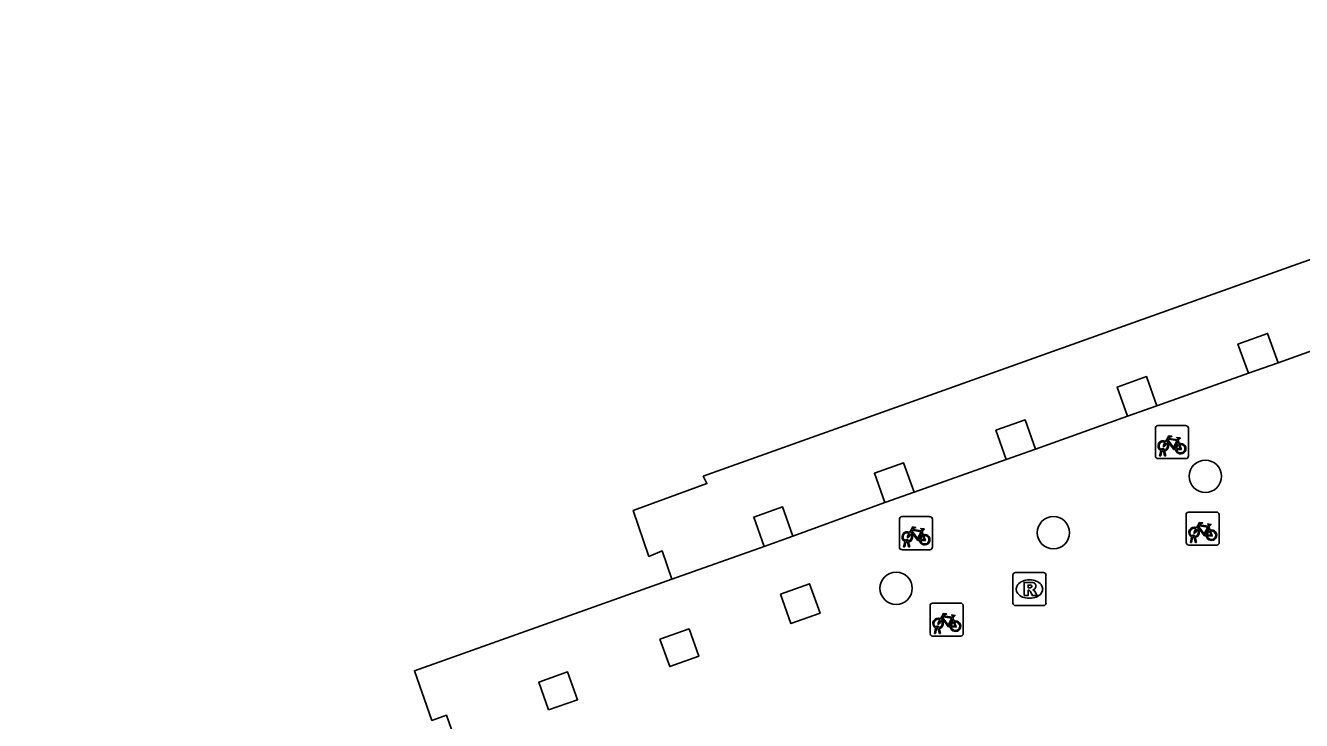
# Model space of a CAD drawing. Extents: x 161087 to 161922, y 382574 to 383873.
# Drawn here: x 161492.72 to 161531.37, y 383209.76 to 383230.81 of the extents above; entities that cross this region are included whole.
import ezdxf

# ---------------------------------------------------------------- set-up
doc = ezdxf.new("R2010")
doc.units = 0
for name, color, linetype in [('IMGEO_Boom', 7, 'Continuous'), ('IMGEO_Fietsenrek', 7, 'Continuous'), ('IMGEO_Pand', 7, 'Continuous'), ('IMGEO_Pand_overbouw', 7, 'Continuous'), ('IMGEO_Rioolput', 7, 'Continuous'), ('IMGEO_Voetpad_open', 7, 'Continuous')]:
    doc.layers.add(name, color=color, linetype=linetype)

msp = doc.modelspace()

# ---------------------------------------------------------------- linework, layer by layer
at = {"layer": 'IMGEO_Boom'}
for centre in [(161528.456, 383217.157), (161523.853, 383215.448), (161519.089, 383213.764)]:
    msp.add_circle(centre, 0.489, dxfattribs=at)
at = {"layer": 'IMGEO_Fietsenrek'}
for p, q in [((161526.942, 383217.766), (161526.942, 383218.607)), ((161526.942, 383218.607), (161526.942, 383217.766)), ((161527.017, 383218.691), (161527.858, 383218.691)), ((161527.858, 383218.691), (161527.017, 383218.691)), ((161527.942, 383218.616), (161527.942, 383217.775)), ((161527.942, 383217.775), (161527.942, 383218.616)), ((161527.629, 383218.24), (161527.665, 383218.145)), ((161527.867, 383217.691), (161527.026, 383217.691)), ((161527.026, 383217.691), (161527.867, 383217.691)), ((161527.069, 383217.775), (161527.108, 383217.935)), ((161527.103, 383217.775), (161527.069, 383217.775)), ((161527.138, 383217.923), (161527.103, 383217.775)), ((161527.18, 383217.947), (161527.179, 383217.951)), ((161527.221, 383217.775), (161527.187, 383217.917)), ((161527.211, 383217.958), (161527.212, 383217.951)), ((161527.219, 383217.921), (161527.254, 383217.775)), ((161527.254, 383217.775), (161527.221, 383217.775)), ((161519.188, 383215.009), (161519.188, 383215.85)), ((161519.188, 383215.85), (161519.188, 383215.009)), ((161519.263, 383215.934), (161520.104, 383215.934)), ((161520.104, 383215.934), (161519.263, 383215.934)), ((161520.188, 383215.859), (161520.188, 383215.018)), ((161520.188, 383215.018), (161520.188, 383215.859)), ((161527.874, 383215.147), (161527.874, 383215.988)), ((161527.874, 383215.988), (161527.874, 383215.147)), ((161527.949, 383216.072), (161528.79, 383216.072)), ((161528.79, 383216.072), (161527.949, 383216.072)), ((161528.874, 383215.997), (161528.874, 383215.156)), ((161528.874, 383215.156), (161528.874, 383215.997)), ((161519.875, 383215.483), (161519.911, 383215.388)), ((161528.112, 383215.328), (161528.111, 383215.332)), ((161528.143, 383215.339), (161528.144, 383215.332)), ((161528.561, 383215.621), (161528.597, 383215.526)), ((161520.113, 383214.934), (161519.272, 383214.934)), ((161519.272, 383214.934), (161520.113, 383214.934)), ((161519.315, 383215.018), (161519.354, 383215.178)), ((161519.349, 383215.018), (161519.315, 383215.018)), ((161519.384, 383215.166), (161519.349, 383215.018)), ((161519.426, 383215.19), (161519.425, 383215.194)), ((161519.467, 383215.018), (161519.433, 383215.16)), ((161519.457, 383215.201), (161519.458, 383215.194)), ((161519.465, 383215.164), (161519.5, 383215.018)), ((161519.5, 383215.018), (161519.467, 383215.018)), ((161528.799, 383215.072), (161527.958, 383215.072)), ((161527.958, 383215.072), (161528.799, 383215.072)), ((161528.001, 383215.156), (161528.04, 383215.316)), ((161528.035, 383215.156), (161528.001, 383215.156)), ((161528.07, 383215.304), (161528.035, 383215.156)), ((161528.153, 383215.156), (161528.119, 383215.298)), ((161528.151, 383215.302), (161528.186, 383215.156)), ((161528.186, 383215.156), (161528.153, 383215.156)), ((161520.119, 383212.39), (161520.119, 383213.231)), ((161520.119, 383213.231), (161520.119, 383212.39)), ((161520.194, 383213.315), (161521.035, 383213.315)), ((161521.035, 383213.315), (161520.194, 383213.315)), ((161521.119, 383213.24), (161521.119, 383212.399)), ((161521.119, 383212.399), (161521.119, 383213.24)), ((161520.806, 383212.864), (161520.842, 383212.769)), ((161521.044, 383212.315), (161520.203, 383212.315)), ((161520.203, 383212.315), (161521.044, 383212.315)), ((161520.246, 383212.399), (161520.285, 383212.559)), ((161520.28, 383212.399), (161520.246, 383212.399)), ((161520.315, 383212.547), (161520.28, 383212.399)), ((161520.357, 383212.571), (161520.356, 383212.575)), ((161520.398, 383212.399), (161520.364, 383212.541)), ((161520.388, 383212.582), (161520.389, 383212.575)), ((161520.396, 383212.545), (161520.431, 383212.399)), ((161520.431, 383212.399), (161520.398, 383212.399))]:
    msp.add_line(p, q, dxfattribs=at)
for points in [[(161527.276, 383218.165), (161527.224, 383218.075), (161527.184, 383218.05), (161527.185, 383218.097), (161527.24, 383218.191)], [(161527.255, 383218.217), (161527.35, 383218.381), (161527.436, 383218.367), (161527.438, 383218.358), (161527.382, 383218.347), (161527.355, 383218.302), (161527.611, 383218.261)], [(161527.551, 383217.973), (161527.501, 383217.973), (161527.31, 383218.224), (161527.291, 383218.192)], [(161527.598, 383218.236), (161527.341, 383218.277), (161527.324, 383218.248), (161527.491, 383218.028), (161527.598, 383218.236)], [(161527.646, 383218.138), (161527.616, 383218.215), (161527.507, 383217.997), (161527.55, 383217.997)], [(161527.58, 383217.997), (161527.7, 383217.996), (161527.656, 383218.11)], [(161527.676, 383218.117), (161527.731, 383217.972), (161527.581, 383217.972)], [(161527.611, 383218.261), (161527.636, 383218.31), (161527.63, 383218.314), (161527.607, 383218.318), (161527.595, 383218.325), (161527.594, 383218.328), (161527.596, 383218.333), (161527.691, 383218.318), (161527.693, 383218.308), (161527.683, 383218.295), (161527.671, 383218.289), (161527.657, 383218.295), (161527.629, 383218.24)], [(161528.187, 383215.598), (161528.282, 383215.762), (161528.368, 383215.748), (161528.37, 383215.739), (161528.314, 383215.728), (161528.287, 383215.683), (161528.543, 383215.642)], [(161528.543, 383215.642), (161528.568, 383215.691), (161528.562, 383215.695), (161528.539, 383215.699), (161528.527, 383215.706), (161528.526, 383215.709), (161528.528, 383215.714), (161528.623, 383215.699), (161528.625, 383215.689), (161528.615, 383215.676), (161528.603, 383215.67), (161528.589, 383215.676), (161528.561, 383215.621)], [(161519.522, 383215.408), (161519.47, 383215.318), (161519.43, 383215.293), (161519.431, 383215.34), (161519.486, 383215.434)], [(161519.501, 383215.46), (161519.596, 383215.624), (161519.682, 383215.61), (161519.684, 383215.601), (161519.628, 383215.59), (161519.601, 383215.545), (161519.857, 383215.504)], [(161519.797, 383215.216), (161519.747, 383215.216), (161519.556, 383215.467), (161519.537, 383215.435)], [(161519.844, 383215.479), (161519.587, 383215.52), (161519.57, 383215.491), (161519.737, 383215.271), (161519.844, 383215.479)], [(161519.892, 383215.381), (161519.862, 383215.458), (161519.753, 383215.24), (161519.796, 383215.24)], [(161519.826, 383215.24), (161519.946, 383215.239), (161519.902, 383215.353)], [(161519.922, 383215.36), (161519.977, 383215.215), (161519.827, 383215.215)], [(161519.857, 383215.504), (161519.882, 383215.553), (161519.876, 383215.557), (161519.853, 383215.561), (161519.841, 383215.568), (161519.84, 383215.571), (161519.842, 383215.576), (161519.937, 383215.561), (161519.939, 383215.551), (161519.929, 383215.538), (161519.917, 383215.532), (161519.903, 383215.538), (161519.875, 383215.483)], [(161528.208, 383215.546), (161528.156, 383215.456), (161528.116, 383215.431), (161528.117, 383215.478), (161528.172, 383215.572)], [(161528.483, 383215.354), (161528.433, 383215.354), (161528.242, 383215.605), (161528.223, 383215.573)], [(161528.53, 383215.617), (161528.273, 383215.658), (161528.256, 383215.629), (161528.423, 383215.409), (161528.53, 383215.617)], [(161528.578, 383215.519), (161528.548, 383215.596), (161528.439, 383215.378), (161528.482, 383215.378)], [(161528.512, 383215.378), (161528.632, 383215.377), (161528.588, 383215.491)], [(161528.608, 383215.498), (161528.663, 383215.353), (161528.513, 383215.353)], [(161520.432, 383212.841), (161520.527, 383213.005), (161520.613, 383212.991), (161520.615, 383212.982), (161520.559, 383212.971), (161520.532, 383212.926), (161520.788, 383212.885)], [(161520.453, 383212.789), (161520.401, 383212.699), (161520.361, 383212.674), (161520.362, 383212.721), (161520.417, 383212.815)], [(161520.728, 383212.597), (161520.678, 383212.597), (161520.487, 383212.848), (161520.468, 383212.816)], [(161520.775, 383212.86), (161520.518, 383212.901), (161520.501, 383212.872), (161520.668, 383212.652), (161520.775, 383212.86)], [(161520.823, 383212.762), (161520.793, 383212.839), (161520.684, 383212.621), (161520.727, 383212.621)], [(161520.757, 383212.621), (161520.877, 383212.62), (161520.833, 383212.734)], [(161520.853, 383212.741), (161520.908, 383212.596), (161520.758, 383212.596)], [(161520.788, 383212.885), (161520.813, 383212.934), (161520.807, 383212.938), (161520.784, 383212.942), (161520.772, 383212.949), (161520.771, 383212.952), (161520.773, 383212.957), (161520.868, 383212.942), (161520.87, 383212.932), (161520.86, 383212.919), (161520.848, 383212.913), (161520.834, 383212.919), (161520.806, 383212.864)]]:
    msp.add_lwpolyline(points, dxfattribs=at)
for centre, radius, start, end in [((161527.02, 383218.613), 0.0779, 92.4484, 184.2845), ((161527.02, 383218.613), 0.0779, 92.4484, 184.2845), ((161527.864, 383218.613), 0.0779, 2.4484, 94.2845), ((161527.864, 383218.613), 0.0779, 2.4484, 94.2845), ((161527.182, 383218.076), 0.159, 62.6766, 242.1369), ((161527.182, 383218.076), 0.129, 63.3192, 238.903), ((161527.182, 383218.076), 0.129, 283.6043, 43.4302), ((161527.182, 383218.076), 0.159, 283.5766, 46.6042), ((161527.709, 383217.992), 0.159, 113.3408, 178.3217), ((161527.709, 383217.992), 0.159, 187.0065, 105.7708), ((161527.709, 383217.992), 0.129, 113.923, 177.9556), ((161527.709, 383217.992), 0.129, 188.6715, 104.5883), ((161527.02, 383217.769), 0.0779, 182.4484, 274.2845), ((161527.02, 383217.769), 0.0779, 182.4484, 274.2845), ((161527.162, 383217.947), 0.0499, 12.8025, 158.6934), ((161527.182, 383218.076), 0.159, 253.9967, 271.7867), ((161527.162, 383217.947), 0.0174, 12.8025, 163.4502), ((161527.182, 383218.076), 0.129, 253.415, 269.0204), ((161527.864, 383217.769), 0.0779, 272.4484, 4.2845), ((161527.864, 383217.769), 0.0779, 272.4484, 4.2845), ((161519.266, 383215.856), 0.0779, 92.4484, 184.2845), ((161519.266, 383215.856), 0.0779, 92.4484, 184.2845), ((161520.11, 383215.856), 0.0779, 2.4484, 94.2845), ((161520.11, 383215.856), 0.0779, 2.4484, 94.2845), ((161527.952, 383215.994), 0.0779, 92.4484, 184.2845), ((161527.952, 383215.994), 0.0779, 92.4484, 184.2845), ((161528.796, 383215.994), 0.0779, 2.4484, 94.2845), ((161528.796, 383215.994), 0.0779, 2.4484, 94.2845), ((161519.428, 383215.319), 0.159, 62.6766, 242.1369), ((161519.428, 383215.319), 0.129, 63.3192, 238.903), ((161519.428, 383215.319), 0.129, 283.6043, 43.4302), ((161519.428, 383215.319), 0.159, 283.5766, 46.6042), ((161519.955, 383215.235), 0.159, 113.3408, 178.3217), ((161519.955, 383215.235), 0.159, 187.0065, 105.7708), ((161519.955, 383215.235), 0.129, 113.923, 177.9556), ((161519.955, 383215.235), 0.129, 188.6715, 104.5883), ((161528.114, 383215.457), 0.159, 62.6766, 242.1369), ((161528.114, 383215.457), 0.129, 63.3192, 238.903), ((161528.094, 383215.328), 0.0499, 12.8025, 158.6934), ((161528.094, 383215.328), 0.0174, 12.8025, 163.4502), ((161528.114, 383215.457), 0.129, 253.415, 269.0204), ((161528.114, 383215.457), 0.129, 283.6043, 43.4302), ((161528.114, 383215.457), 0.159, 283.5766, 46.6042), ((161528.641, 383215.373), 0.159, 113.3408, 178.3217), ((161528.641, 383215.373), 0.159, 187.0065, 105.7708), ((161528.641, 383215.373), 0.129, 113.923, 177.9556), ((161528.641, 383215.373), 0.129, 188.6715, 104.5883), ((161519.266, 383215.012), 0.0779, 182.4484, 274.2845), ((161519.266, 383215.012), 0.0779, 182.4484, 274.2845), ((161519.408, 383215.19), 0.0499, 12.8025, 158.6934), ((161519.428, 383215.319), 0.159, 253.9967, 271.7867), ((161519.408, 383215.19), 0.0174, 12.8025, 163.4502), ((161519.428, 383215.319), 0.129, 253.415, 269.0204), ((161520.11, 383215.012), 0.0779, 272.4484, 4.2845), ((161520.11, 383215.012), 0.0779, 272.4484, 4.2845), ((161527.952, 383215.15), 0.0779, 182.4484, 274.2845), ((161527.952, 383215.15), 0.0779, 182.4484, 274.2845), ((161528.114, 383215.457), 0.159, 253.9967, 271.7867), ((161528.796, 383215.15), 0.0779, 272.4484, 4.2845), ((161528.796, 383215.15), 0.0779, 272.4484, 4.2845), ((161520.197, 383213.237), 0.0779, 92.4484, 184.2845), ((161520.197, 383213.237), 0.0779, 92.4484, 184.2845), ((161521.041, 383213.237), 0.0779, 2.4484, 94.2845), ((161521.041, 383213.237), 0.0779, 2.4484, 94.2845), ((161520.359, 383212.7), 0.159, 62.6766, 242.1369), ((161520.359, 383212.7), 0.129, 63.3192, 238.903), ((161520.339, 383212.571), 0.0499, 12.8025, 158.6934), ((161520.359, 383212.7), 0.129, 283.6043, 43.4302), ((161520.359, 383212.7), 0.159, 283.5766, 46.6042), ((161520.886, 383212.616), 0.159, 113.3408, 178.3217), ((161520.886, 383212.616), 0.159, 187.0065, 105.7708), ((161520.886, 383212.616), 0.129, 113.923, 177.9556), ((161520.886, 383212.616), 0.129, 188.6715, 104.5883), ((161520.197, 383212.393), 0.0779, 182.4484, 274.2845), ((161520.197, 383212.393), 0.0779, 182.4484, 274.2845), ((161520.359, 383212.7), 0.159, 253.9967, 271.7867), ((161520.339, 383212.571), 0.0174, 12.8025, 163.4502), ((161520.359, 383212.7), 0.129, 253.415, 269.0204), ((161521.041, 383212.393), 0.0779, 272.4484, 4.2845), ((161521.041, 383212.393), 0.0779, 272.4484, 4.2845)]:
    msp.add_arc(centre, radius, start, end, dxfattribs=at)
at = {"layer": 'IMGEO_Pand'}
for points in [[(161512.297, 383214.044), (161511.998, 383214.896), (161511.599, 383214.73), (161511.125, 383216.123), (161513.356, 383216.935), (161513.247, 383217.158), (161532.574, 383224.057), (161532.667, 383223.802), (161533.527, 383224.121), (161533.236, 383224.934), (161532.428, 383227.119), (161542.78, 383230.81), (161543.569, 383228.609), (161543.37, 383228.529), (161543.664, 383227.722), (161544.54, 383228.032), (161544.415, 383228.392), (161547.2, 383229.375), (161547.328, 383229.017), (161548.212, 383229.334)], [(161530.657, 383220.597), (161530.341, 383221.483), (161529.442, 383221.162), (161529.758, 383220.276)], [(161530.657, 383220.597), (161529.758, 383220.276)], [(161526.989, 383219.29), (161526.673, 383220.176), (161525.782, 383219.859), (161526.098, 383218.973)], [(161526.989, 383219.29), (161526.098, 383218.973)], [(161523.309, 383217.98), (161522.993, 383218.866), (161522.109, 383218.551), (161522.425, 383217.665)], [(161523.309, 383217.98), (161522.425, 383217.665)], [(161519.631, 383216.676), (161519.315, 383217.562), (161518.432, 383217.247), (161518.748, 383216.361)], [(161519.631, 383216.676), (161518.748, 383216.361)], [(161515.963, 383215.345), (161515.647, 383216.231), (161514.776, 383215.921), (161515.092, 383215.035)], [(161515.963, 383215.345), (161515.092, 383215.035)], [(161512.297, 383214.044), (161504.498, 383211.267), (161505.026, 383209.76), (161505.469, 383209.917), (161505.764, 383209.086), (161504.883, 383208.773), (161504.724, 383209.22), (161501.937, 383208.219), (161502.094, 383207.778), (161501.212, 383207.464), (161501.056, 383207.903), (161498.277, 383206.909), (161498.433, 383206.472), (161497.54, 383206.154), (161497.384, 383206.594), (161494.598, 383205.599), (161494.755, 383205.158), (161493.878, 383204.846), (161493.719, 383205.292), (161490.916, 383204.283)], [(161515.585, 383213.59), (161516.469, 383213.904), (161516.786, 383213.01), (161515.903, 383212.696), (161515.585, 383213.59)], [(161511.935, 383212.22), (161512.816, 383212.533), (161513.11, 383211.704), (161512.23, 383211.391), (161511.935, 383212.22)], [(161508.563, 383210.078), (161508.264, 383210.919), (161509.138, 383211.23), (161509.437, 383210.389), (161508.563, 383210.078)]]:
    msp.add_lwpolyline(points, dxfattribs=at)
at = {"layer": 'IMGEO_Pand_overbouw'}
msp.add_lwpolyline([(161532.574, 383224.057), (161513.247, 383217.158), (161513.356, 383216.935), (161511.125, 383216.123), (161511.599, 383214.73), (161511.998, 383214.896), (161512.297, 383214.044), (161515.092, 383215.035), (161515.963, 383215.345), (161518.748, 383216.361), (161519.631, 383216.676), (161522.425, 383217.665), (161523.309, 383217.98), (161526.098, 383218.973), (161526.989, 383219.29), (161529.758, 383220.276), (161530.657, 383220.597), (161533.45, 383221.59)], dxfattribs=at)
at = {"layer": 'IMGEO_Rioolput'}
for p, q in [((161522.627, 383213.315), (161522.627, 383214.167)), ((161522.702, 383214.241), (161523.554, 383214.241)), ((161523.628, 383214.167), (161523.628, 383213.315)), ((161523.115, 383214.021), (161523.14, 383214.021)), ((161523.138, 383213.461), (161523.113, 383213.461)), ((161523.554, 383213.241), (161522.702, 383213.241))]:
    msp.add_line(p, q, dxfattribs=at)
for points in [[(161522.627, 383213.315), (161522.627, 383214.167)], [(161522.702, 383214.241), (161523.554, 383214.241)], [(161523.628, 383214.167), (161523.628, 383213.315)], [(161523.216, 383213.939), (161522.964, 383213.941), (161522.964, 383213.541)], [(161523.142, 383213.86), (161523.088, 383213.86), (161523.088, 383213.779)], [(161523.088, 383213.779), (161523.14, 383213.779)], [(161522.964, 383213.541), (161523.088, 383213.541), (161523.088, 383213.703), (161523.099, 383213.703)], [(161523.146, 383213.674), (161523.217, 383213.541), (161523.357, 383213.541), (161523.292, 383213.667)], [(161523.554, 383213.241), (161522.702, 383213.241)]]:
    msp.add_lwpolyline(points, dxfattribs=at)
for centre, radius, start, end in [((161522.704, 383214.165), 0.0765, 91.552, 178.448), ((161522.704, 383214.165), 0.0765, 91.552, 178.448), ((161523.552, 383214.165), 0.0765, 1.552, 88.448), ((161523.552, 383214.165), 0.0765, 1.552, 88.448), ((161523.124, 383213.968), 0.19, 274.7715, 282.9687), ((161523.148, 383213.764), 0.0964, 77.0061, 93.1865), ((161523.162, 383213.821), 0.0378, 276.6634, 79.6772), ((161523.215, 383213.829), 0.109, 350.3612, 89.416), ((161523.213, 383213.829), 0.112, 277.5842, 350.9817), ((161523.098, 383213.65), 0.0533, 26.0293, 88.6989), ((161523.197, 383213.614), 0.108, 29.5134, 73.7905), ((161522.704, 383213.317), 0.0765, 181.552, 268.448), ((161522.704, 383213.317), 0.0765, 181.552, 268.448), ((161523.552, 383213.317), 0.0765, 271.552, 358.448), ((161523.552, 383213.317), 0.0765, 271.552, 358.448)]:
    msp.add_arc(centre, radius, start, end, dxfattribs=at)
for centre, major_axis, ratio, start_param, end_param in [((161523.114, 383213.741), (-0.387, 0.002), 0.722429, 4.712389, 7.853982), ((161523.139, 383213.741), (-0.39, 0.002), 0.717154, 1.570796, 4.712389)]:
    msp.add_ellipse(centre, major_axis=major_axis, ratio=ratio, start_param=start_param, end_param=end_param, dxfattribs=at)
at = {"layer": 'IMGEO_Voetpad_open'}
for points in [[(161533.45, 383221.59), (161530.657, 383220.597)], [(161529.758, 383220.276), (161526.989, 383219.29)], [(161526.098, 383218.973), (161523.309, 383217.98)], [(161522.425, 383217.665), (161519.631, 383216.676)], [(161518.748, 383216.361), (161515.963, 383215.345)], [(161515.092, 383215.035), (161512.297, 383214.044)]]:
    msp.add_lwpolyline(points, dxfattribs=at)

doc.saveas('drawing.dxf')
